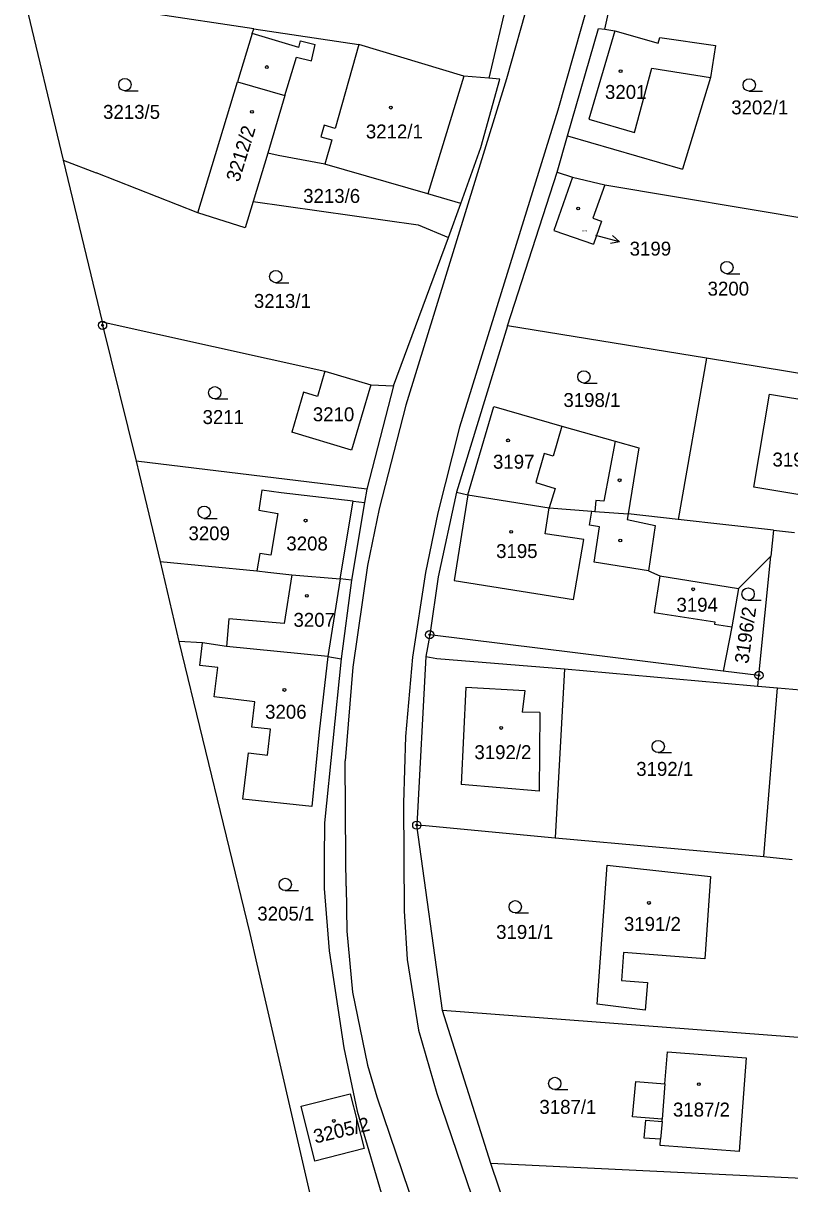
# Model space of a CAD drawing. Extents: x -755819 to -753140, y -1169796 to -1166000.
# Drawn here: x -754276.1 to -754182.6, y -1169498 to -1169356.4 of the extents above; entities that cross this region are included whole.
import ezdxf

# ---------------------------------------------------------------- set-up
doc = ezdxf.new("R2010")
doc.units = 0
for name, color, linetype in [('Vrstva 1', 7, 'Continuous'), ('Vrstva 13', 7, 'Continuous'), ('Vrstva 16', 7, 'Continuous'), ('Vrstva 18', 7, 'Continuous'), ('Vrstva 19', 7, 'Continuous'), ('Vrstva 24', 7, 'Continuous'), ('Vrstva 25', 7, 'Continuous'), ('Vrstva 4', 7, 'Continuous'), ('Vrstva 6', 7, 'Continuous')]:
    doc.layers.add(name, color=color, linetype=linetype)

msp = doc.modelspace()

# ---------------------------------------------------------------- linework, layer by layer
at = {"layer": 'Vrstva 1'}
for p, q in [((-754205.15, -1169357.16), (-754201.67, -1169341.47)), ((-754215.19, -1169345.79), (-754219.28, -1169363.13)), ((-754213.56, -1169350.52), (-754217.14, -1169363.19)), ((-754206.74, -1169352.4), (-754210.88, -1169367.04)), ((-754247.97, -1169357.09), (-754272.93, -1169353.31)), ((-754248.14, -1169357.66), (-754249.94, -1169363.58)), ((-754248.14, -1169357.66), (-754247.97, -1169357.09)), ((-754247.97, -1169357.09), (-754235.14, -1169359.03)), ((-754209.69, -1169370.14), (-754205.91, -1169357.06)), ((-754205.91, -1169357.06), (-754205.15, -1169357.16)), ((-754205.15, -1169357.16), (-754203.9, -1169357.34)), ((-754203.9, -1169357.34), (-754198.62, -1169358.84)), ((-754198.62, -1169358.84), (-754198.41, -1169358.14)), ((-754198.41, -1169358.14), (-754191.65, -1169359.14)), ((-754222.32, -1169362.87), (-754235.14, -1169359.03)), ((-754191.65, -1169359.14), (-754192.23, -1169363.04)), ((-754254.8, -1169379.56), (-754249.94, -1169363.58)), ((-754249.94, -1169363.58), (-754244.16, -1169365.25)), ((-754217.14, -1169363.19), (-754229.42, -1169402.98)), ((-754219.28, -1169363.13), (-754222.32, -1169362.87)), ((-754220.25, -1169371.59), (-754217.93, -1169363.24)), ((-754217.93, -1169363.24), (-754219.28, -1169363.13)), ((-754192.23, -1169363.04), (-754195.65, -1169374.2)), ((-754244.16, -1169365.25), (-754246.25, -1169372.25)), ((-754210.88, -1169367.04), (-754222.86, -1169405.69)), ((-754210.97, -1169374.57), (-754209.69, -1169370.14)), ((-754209.69, -1169370.14), (-754195.65, -1169374.2)), ((-754246.25, -1169372.25), (-754248.03, -1169378.14)), ((-754244.99, -1169372.53), (-754246.25, -1169372.25)), ((-754239.28, -1169373.62), (-754244.99, -1169372.53)), ((-754222.72, -1169378.39), (-754220.25, -1169371.59)), ((-754271.23, -1169373.1), (-754267.21, -1169374.68)), ((-754226.73, -1169377.24), (-754239.28, -1169373.62)), ((-754254.8, -1169379.56), (-754267.21, -1169374.68)), ((-754217.02, -1169393.32), (-754210.97, -1169374.57)), ((-754209.09, -1169375.18), (-754211.34, -1169381.68)), ((-754210.97, -1169374.57), (-754209.09, -1169375.18)), ((-754209.09, -1169375.18), (-754205.15, -1169376.11)), ((-754205.15, -1169376.11), (-754206.59, -1169380.19)), ((-754205.15, -1169376.11), (-754172.99, -1169381.5)), ((-754248.03, -1169378.14), (-754249, -1169381.36)), ((-754248.03, -1169378.14), (-754227.91, -1169380.99)), ((-754222.72, -1169378.39), (-754226.73, -1169377.24)), ((-754249, -1169381.36), (-754254.8, -1169379.56)), ((-754224.21, -1169382.53), (-754222.72, -1169378.39)), ((-754227.91, -1169380.99), (-754224.21, -1169382.53)), ((-754206.59, -1169380.19), (-754205.53, -1169380.56)), ((-754205.53, -1169380.56), (-754206.52, -1169383.38)), ((-754211.34, -1169381.68), (-754206.52, -1169383.38)), ((-754230.93, -1169400.65), (-754224.21, -1169382.53)), ((-754266.46, -1169392.85), (-754239.28, -1169398.85)), ((-754217.02, -1169393.32), (-754223.25, -1169413.61)), ((-754192.73, -1169397.28), (-754217.02, -1169393.32)), ((-754192.73, -1169397.28), (-754196.2, -1169416.95)), ((-754165.4, -1169401.72), (-754192.73, -1169397.28)), ((-754239.28, -1169398.85), (-754240.18, -1169401.93)), ((-754239.28, -1169398.85), (-754233.7, -1169400.52)), ((-754233.7, -1169400.52), (-754236.03, -1169408.47)), ((-754230.93, -1169400.65), (-754234.19, -1169413.25)), ((-754233.7, -1169400.52), (-754230.93, -1169400.65)), ((-754241.89, -1169401.42), (-754243.33, -1169406.31)), ((-754240.18, -1169401.93), (-754241.89, -1169401.42)), ((-754186.96, -1169412.98), (-754185.04, -1169401.67)), ((-754185.04, -1169401.67), (-754177.2, -1169402.98)), ((-754229.42, -1169402.98), (-754232.67, -1169415.63)), ((-754221.85, -1169413.93), (-754218.69, -1169403.18)), ((-754218.69, -1169403.18), (-754210.38, -1169405.56)), ((-754236.03, -1169408.47), (-754243.33, -1169406.31)), ((-754222.86, -1169405.69), (-754225.53, -1169416.15)), ((-754210.38, -1169405.56), (-754203.88, -1169407.39)), ((-754203.88, -1169407.39), (-754200.99, -1169408.2)), ((-754200.99, -1169408.2), (-754202.29, -1169416.27)), ((-754234.19, -1169413.25), (-754262.31, -1169409.83)), ((-754246.99, -1169413.38), (-754247.36, -1169415.82)), ((-754244.62, -1169413.7), (-754246.99, -1169413.38)), ((-754234.19, -1169413.25), (-754234.46, -1169414.87)), ((-754223.25, -1169413.61), (-754225.48, -1169423.94)), ((-754223.25, -1169413.61), (-754221.85, -1169413.93)), ((-754175.77, -1169414.9), (-754186.96, -1169412.98)), ((-754235.84, -1169414.7), (-754244.62, -1169413.7)), ((-754237.41, -1169424.18), (-754235.84, -1169414.7)), ((-754235.84, -1169414.7), (-754234.46, -1169414.87)), ((-754221.85, -1169413.93), (-754211.91, -1169415.54)), ((-754247.36, -1169415.82), (-754245.04, -1169416.2)), ((-754245.04, -1169416.2), (-754245.89, -1169421.29)), ((-754232.67, -1169415.63), (-754234.11, -1169422.57)), ((-754225.53, -1169416.15), (-754227.02, -1169423.39)), ((-754211.91, -1169415.54), (-754206.73, -1169415.93)), ((-754207.01, -1169417.65), (-754206.73, -1169415.93)), ((-754206.73, -1169415.93), (-754206.35, -1169415.96)), ((-754206.35, -1169415.96), (-754202.29, -1169416.27)), ((-754196.2, -1169416.95), (-754202.29, -1169416.27)), ((-754205.77, -1169417.84), (-754207.01, -1169417.65)), ((-754206.45, -1169422.16), (-754205.77, -1169417.84)), ((-754184.58, -1169418.25), (-754196.2, -1169416.95)), ((-754184.58, -1169418.25), (-754184.9, -1169421.43)), ((-754184.58, -1169418.25), (-754181.99, -1169418.54)), ((-754259.4, -1169422.05), (-754247.59, -1169423.21)), ((-754247.23, -1169421.07), (-754247.59, -1169423.21)), ((-754245.89, -1169421.29), (-754247.23, -1169421.07)), ((-754184.9, -1169421.43), (-754188.85, -1169425.37)), ((-754186.34, -1169435.96), (-754184.9, -1169421.43)), ((-754247.59, -1169423.21), (-754246.23, -1169423.36)), ((-754246.23, -1169423.36), (-754243.34, -1169423.68)), ((-754234.11, -1169422.57), (-754235.87, -1169434.94)), ((-754227.02, -1169423.39), (-754228.61, -1169433.72)), ((-754199.83, -1169423.19), (-754206.45, -1169422.16)), ((-754199.83, -1169423.19), (-754198.41, -1169423.8)), ((-754243.34, -1169423.68), (-754237.41, -1169424.18)), ((-754237.41, -1169424.18), (-754238.91, -1169433.64)), ((-754225.48, -1169423.94), (-754226.5, -1169431)), ((-754198.41, -1169423.8), (-754199.12, -1169428.28)), ((-754188.85, -1169425.37), (-754189.65, -1169430.02)), ((-754199.12, -1169428.28), (-754191.73, -1169429.44)), ((-754191.73, -1169429.44), (-754191.77, -1169429.69)), ((-754191.77, -1169429.69), (-754189.65, -1169430.02)), ((-754189.65, -1169430.02), (-754190.71, -1169435.42)), ((-754254.23, -1169431.99), (-754257.12, -1169431.81)), ((-754254.55, -1169434.73), (-754254.23, -1169431.99)), ((-754251.29, -1169432.42), (-754254.23, -1169431.99)), ((-754226.5, -1169431), (-754226.99, -1169433.65)), ((-754238.91, -1169433.64), (-754251.29, -1169432.42)), ((-754252.36, -1169434.99), (-754254.55, -1169434.73)), ((-754238.91, -1169433.64), (-754239.99, -1169442.84)), ((-754237.32, -1169433.94), (-754239.33, -1169453.94)), ((-754238.91, -1169433.64), (-754237.32, -1169433.94)), ((-754228.61, -1169433.72), (-754229.47, -1169443.41)), ((-754226.99, -1169433.65), (-754228.08, -1169454.22)), ((-754226.99, -1169433.65), (-754225.63, -1169433.88)), ((-754225.63, -1169433.88), (-754210.04, -1169435.16)), ((-754252.78, -1169438.59), (-754252.36, -1169434.99)), ((-754235.87, -1169434.94), (-754236.83, -1169446.39)), ((-754210.04, -1169435.16), (-754211.19, -1169455.75)), ((-754186.47, -1169437.26), (-754186.34, -1169435.96)), ((-754186.47, -1169437.26), (-754184.08, -1169437.48)), ((-754185.74, -1169458.05), (-754184.08, -1169437.48)), ((-754184.08, -1169437.48), (-754150.71, -1169440.38)), ((-754247.85, -1169439.17), (-754252.78, -1169438.59)), ((-754248.22, -1169442.26), (-754247.85, -1169439.17)), ((-754245.92, -1169442.53), (-754248.22, -1169442.26)), ((-754246.3, -1169445.68), (-754245.92, -1169442.53)), ((-754239.99, -1169442.84), (-754240.89, -1169451.96)), ((-754229.47, -1169443.41), (-754229.69, -1169451.53)), ((-754249.29, -1169451.07), (-754248.62, -1169445.4)), ((-754248.62, -1169445.4), (-754246.3, -1169445.68)), ((-754236.74, -1169458.38), (-754236.83, -1169446.39)), ((-754240.89, -1169451.96), (-754249.29, -1169451.07)), ((-754229.69, -1169451.53), (-754229.6, -1169464.68)), ((-754239.33, -1169453.94), (-754239.36, -1169458.37)), ((-754228.08, -1169454.22), (-754227.01, -1169454.28)), ((-754224.93, -1169476.83), (-754228.08, -1169454.22)), ((-754227.01, -1169454.28), (-754211.19, -1169455.75)), ((-754211.19, -1169455.75), (-754185.74, -1169458.05)), ((-754239.36, -1169458.37), (-754239.38, -1169461.94)), ((-754236.71, -1169461.67), (-754236.74, -1169458.38)), ((-754185.74, -1169458.05), (-754182.27, -1169458.39)), ((-754206.08, -1169476.06), (-754204.86, -1169459.12)), ((-754204.86, -1169459.12), (-754192.24, -1169460.47)), ((-754236.71, -1169461.67), (-754236.6, -1169467.13)), ((-754192.24, -1169460.47), (-754192.93, -1169470.52)), ((-754239.38, -1169461.94), (-754238.78, -1169469.53)), ((-754229.6, -1169464.68), (-754229.26, -1169470.6)), ((-754236.6, -1169467.13), (-754235.92, -1169474.6)), ((-754238.78, -1169469.53), (-754236.97, -1169481.37)), ((-754202.85, -1169469.76), (-754203.11, -1169473.18)), ((-754192.93, -1169470.52), (-754202.85, -1169469.76)), ((-754229.26, -1169470.6), (-754227.86, -1169479.21)), ((-754203.11, -1169473.18), (-754199.94, -1169473.42)), ((-754199.94, -1169473.42), (-754200.2, -1169476.77)), ((-754235.92, -1169474.6), (-754234.07, -1169483.51)), ((-754175.84, -1169480.57), (-754224.93, -1169476.83)), ((-754219.05, -1169495.48), (-754224.93, -1169476.83)), ((-754200.2, -1169476.77), (-754206.08, -1169476.06)), ((-754227.86, -1169479.21), (-754225.64, -1169486.93)), ((-754236.97, -1169481.37), (-754235.36, -1169489.1)), ((-754197.81, -1169485.75), (-754197.51, -1169481.86)), ((-754197.51, -1169481.86), (-754187.9, -1169482.6)), ((-754187.9, -1169482.6), (-754188.76, -1169494.01)), ((-754234.07, -1169483.51), (-754232.95, -1169487.36)), ((-754201.76, -1169489.8), (-754201.35, -1169485.48)), ((-754201.35, -1169485.48), (-754197.81, -1169485.75)), ((-754242.2, -1169488.5), (-754236.19, -1169486.99)), ((-754236.19, -1169486.99), (-754234.49, -1169493.66)), ((-754225.64, -1169486.93), (-754216.78, -1169512.79)), ((-754240.52, -1169495.19), (-754242.2, -1169488.5)), ((-754232.95, -1169487.36), (-754223.15, -1169516.12)), ((-754235.36, -1169489.1), (-754229.85, -1169507.79)), ((-754198.14, -1169490.08), (-754201.76, -1169489.8)), ((-754198.16, -1169490.37), (-754198.14, -1169490.08)), ((-754200.32, -1169492.38), (-754200.15, -1169490.22)), ((-754200.15, -1169490.22), (-754198.16, -1169490.37)), ((-754198.33, -1169492.53), (-754200.32, -1169492.38)), ((-754198.39, -1169493.3), (-754198.33, -1169492.53)), ((-754234.49, -1169493.66), (-754240.52, -1169495.19)), ((-754188.76, -1169494.01), (-754198.39, -1169493.3)), ((-754171.18, -1169497.81), (-754219.05, -1169495.48)), ((-754212.93, -1169513.65), (-754219.05, -1169495.48))]:
    msp.add_line(p, q, dxfattribs=at)
at = {"layer": 'Vrstva 13'}
for p, q in [((-754276.09, -1169352.83), (-754271.23, -1169373.1)), ((-754271.23, -1169373.1), (-754266.46, -1169392.85)), ((-754266.46, -1169392.85), (-754266.41, -1169393.25)), ((-754266.41, -1169393.25), (-754262.31, -1169409.83)), ((-754262.31, -1169409.83), (-754261.94, -1169411.39)), ((-754261.94, -1169411.39), (-754259.4, -1169422.05)), ((-754259.4, -1169422.05), (-754257.12, -1169431.81)), ((-754257.12, -1169431.81), (-754248.45, -1169467.43)), ((-754248.45, -1169467.43), (-754247.6, -1169471.19)), ((-754247.6, -1169471.19), (-754234.99, -1169525.84))]:
    msp.add_line(p, q, dxfattribs=at)
at = {"layer": 'Vrstva 16'}
msp.add_line((-754203.35, -1169383.06), (-754206.25, -1169382.29), dxfattribs=at)
msp.add_lwpolyline([(-754204.19, -1169382.32), (-754203.35, -1169383.06), (-754204.44, -1169383.28)], dxfattribs=at)
at = {"layer": 'Vrstva 24'}
for centre, radius in [((-754266.41, -1169393.25), 0.5), ((-754266.41, -1169393.25), 0.1), ((-754226.5, -1169431), 0.5), ((-754226.5, -1169431), 0.1), ((-754186.34, -1169435.96), 0.5), ((-754186.34, -1169435.96), 0.1), ((-754228.08, -1169454.22), 0.5), ((-754228.08, -1169454.22), 0.1)]:
    msp.add_circle(centre, radius, dxfattribs=at)
at = {"layer": 'Vrstva 25'}
for p, q in [((-754263.68, -1169364.66), (-754262.08, -1169364.66)), ((-754187.52, -1169364.7), (-754185.92, -1169364.7)), ((-754245.28, -1169388.07), (-754243.68, -1169388.07)), ((-754190.25, -1169386.97), (-754188.65, -1169386.97)), ((-754207.69, -1169400.3), (-754206.09, -1169400.3)), ((-754252.72, -1169402.23), (-754251.12, -1169402.23)), ((-754254.01, -1169416.81), (-754252.41, -1169416.81)), ((-754187.67, -1169426.78), (-754186.07, -1169426.78)), ((-754198.62, -1169445.38), (-754197.02, -1169445.38)), ((-754244.12, -1169462.2), (-754242.52, -1169462.2)), ((-754216.06, -1169464.92), (-754214.46, -1169464.92)), ((-754211.25, -1169486.47), (-754209.65, -1169486.47))]:
    msp.add_line(p, q, dxfattribs=at)
for centre, radius in [((-754246.37, -1169361.76), 0.175), ((-754203.21, -1169362.27), 0.175), ((-754263.68, -1169363.91), 0.75), ((-754187.52, -1169363.95), 0.75), ((-754231.25, -1169366.71), 0.175), ((-754248.19, -1169367.23), 0.175), ((-754208.39, -1169379.01), 0.175), ((-754245.28, -1169387.32), 0.75), ((-754190.25, -1169386.22), 0.75), ((-754207.69, -1169399.55), 0.75), ((-754252.72, -1169401.48), 0.75), ((-754216.94, -1169407.29), 0.175), ((-754203.34, -1169412.16), 0.175), ((-754254.01, -1169416.06), 0.75), ((-754241.64, -1169417.08), 0.175), ((-754216.56, -1169418.45), 0.175), ((-754203.25, -1169419.51), 0.175), ((-754241.49, -1169426.25), 0.175), ((-754194.37, -1169425.45), 0.175), ((-754187.67, -1169426.03), 0.75), ((-754244.23, -1169437.73), 0.175), ((-754217.79, -1169442.36), 0.175), ((-754198.62, -1169444.63), 0.75), ((-754244.12, -1169461.45), 0.75), ((-754216.06, -1169464.17), 0.75), ((-754199.76, -1169463.71), 0.175), ((-754211.25, -1169485.72), 0.75), ((-754193.67, -1169485.81), 0.175), ((-754238.19, -1169490.29), 0.175)]:
    msp.add_circle(centre, radius, dxfattribs=at)
at = {"layer": 'Vrstva 4'}
for p, q in [((-754242.47, -1169359.39), (-754248.14, -1169357.66)), ((-754203.9, -1169357.34), (-754207.1, -1169368.13)), ((-754242.47, -1169359.39), (-754242.28, -1169358.58)), ((-754242.28, -1169358.58), (-754240.47, -1169359.01)), ((-754240.94, -1169361.02), (-754240.47, -1169359.01)), ((-754235.14, -1169359.03), (-754238.04, -1169369.25)), ((-754244.16, -1169365.25), (-754242.75, -1169360.55)), ((-754242.75, -1169360.55), (-754240.94, -1169361.02)), ((-754201.5, -1169369.75), (-754199.42, -1169361.9)), ((-754199.42, -1169361.9), (-754192.23, -1169363.04)), ((-754222.32, -1169362.87), (-754226.73, -1169377.24)), ((-754207.1, -1169368.13), (-754201.5, -1169369.75)), ((-754239.39, -1169368.86), (-754239.78, -1169370.26)), ((-754238.04, -1169369.25), (-754239.39, -1169368.86)), ((-754239.78, -1169370.26), (-754238.44, -1169370.64)), ((-754238.44, -1169370.64), (-754239.28, -1169373.62)), ((-754210.38, -1169405.56), (-754211.45, -1169409.23)), ((-754203.88, -1169407.39), (-754205.25, -1169414.71)), ((-754212.54, -1169408.91), (-754213.57, -1169412.44)), ((-754211.45, -1169409.23), (-754212.54, -1169408.91)), ((-754213.57, -1169412.44), (-754211.21, -1169413.18)), ((-754211.21, -1169413.18), (-754211.91, -1169415.54)), ((-754234.46, -1169414.87), (-754236.05, -1169424.35)), ((-754221.85, -1169413.93), (-754223.53, -1169424.39)), ((-754206.25, -1169414.64), (-754206.35, -1169415.96)), ((-754205.25, -1169414.71), (-754206.25, -1169414.64)), ((-754212.41, -1169418.69), (-754211.91, -1169415.54)), ((-754202.29, -1169416.27), (-754202.4, -1169416.95)), ((-754202.4, -1169416.95), (-754198.99, -1169417.69)), ((-754198.99, -1169417.69), (-754199.83, -1169423.19)), ((-754207.72, -1169419.4), (-754212.41, -1169418.69)), ((-754208.98, -1169426.7), (-754207.72, -1169419.4)), ((-754243.34, -1169423.68), (-754244.24, -1169429.61)), ((-754236.05, -1169424.35), (-754237.41, -1169424.18)), ((-754236.05, -1169424.35), (-754237.32, -1169433.94)), ((-754223.53, -1169424.39), (-754208.98, -1169426.7)), ((-754198.41, -1169423.8), (-754188.85, -1169425.37)), ((-754251.01, -1169429.05), (-754251.29, -1169432.42)), ((-754244.24, -1169429.61), (-754251.01, -1169429.05)), ((-754210.04, -1169435.16), (-754190.99, -1169436.85)), ((-754222.1, -1169437.41), (-754222.66, -1169449.25)), ((-754222.1, -1169437.41), (-754214.88, -1169437.79)), ((-754190.99, -1169436.85), (-754186.47, -1169437.26)), ((-754214.88, -1169437.79), (-754215.23, -1169440.46)), ((-754213.05, -1169440.48), (-754215.23, -1169440.46)), ((-754213.05, -1169440.48), (-754213.15, -1169450.06)), ((-754213.15, -1169450.06), (-754222.66, -1169449.25)), ((-754197.81, -1169485.75), (-754198.14, -1169490.08)), ((-754198.16, -1169490.37), (-754198.33, -1169492.53))]:
    msp.add_line(p, q, dxfattribs=at)
at = {"layer": 'Vrstva 6'}
for p, q in [((-754190.71, -1169435.42), (-754226.5, -1169431)), ((-754186.34, -1169435.96), (-754190.71, -1169435.42))]:
    msp.add_line(p, q, dxfattribs=at)

# ---------------------------------------------------------------- texts
at = {"layer": 'Vrstva 16'}
msp.add_text('3199', height=1.7, dxfattribs=at).set_placement((-754202.11, -1169384.76))
at = {"layer": 'Vrstva 18'}
for s, p in [('3213/5', (-754266.35, -1169368.08)), ('3202/1', (-754189.72, -1169367.53)), ('3213/6', (-754241.94, -1169378.33)), ('3200', (-754192.6, -1169389.64)), ('3213/1', (-754247.95, -1169391.14)), ('3198/1', (-754210.19, -1169403.22)), ('3211', (-754254.21, -1169405.3)), ('3210', (-754240.76, -1169404.96)), ('3209', (-754255.93, -1169419.48)), ('3192/1', (-754201.31, -1169448.21)), ('3205/1', (-754247.53, -1169465.86)), ('3191/1', (-754218.4, -1169468.1)), ('3187/1', (-754213.12, -1169489.43))]:
    msp.add_text(s, height=1.7, dxfattribs=at).set_placement(p)
msp.add_text('3196/2', height=1.7, rotation=81.8757, dxfattribs=at).set_placement((-754187.64, -1169434.6))
at = {"layer": 'Vrstva 19'}
for s, height, p in [('3201', 1.7, (-754205.12, -1169365.65)), ('3212/1', 1.7, (-754234.29, -1169370.47)), ('3199', 0.2, (-754207.93, -1169381.84)), ('3197', 1.7, (-754218.78, -1169410.75)), ('3198/3', 1.7, (-754184.69, -1169410.48)), ('3208', 1.7, (-754243.99, -1169420.72)), ('3195', 1.7, (-754218.4, -1169421.64)), ('3194', 1.7, (-754196.4, -1169428.19)), ('3207', 1.7, (-754243.12, -1169430.03)), ('3206', 1.7, (-754246.58, -1169441.24)), ('3192/2', 1.7, (-754221.05, -1169446.17)), ('3191/2', 1.7, (-754202.81, -1169467.12)), ('3187/2', 1.7, (-754196.83, -1169489.76))]:
    msp.add_text(s, height=height, dxfattribs=at).set_placement(p)
for s, rotation, p in [('3212/2', 72.8802, (-754249.76, -1169375.88)), ('3205/2', 13.4072, (-754240.45, -1169493.06))]:
    msp.add_text(s, height=1.7, rotation=rotation, dxfattribs=at).set_placement(p)

doc.saveas('drawing.dxf')
